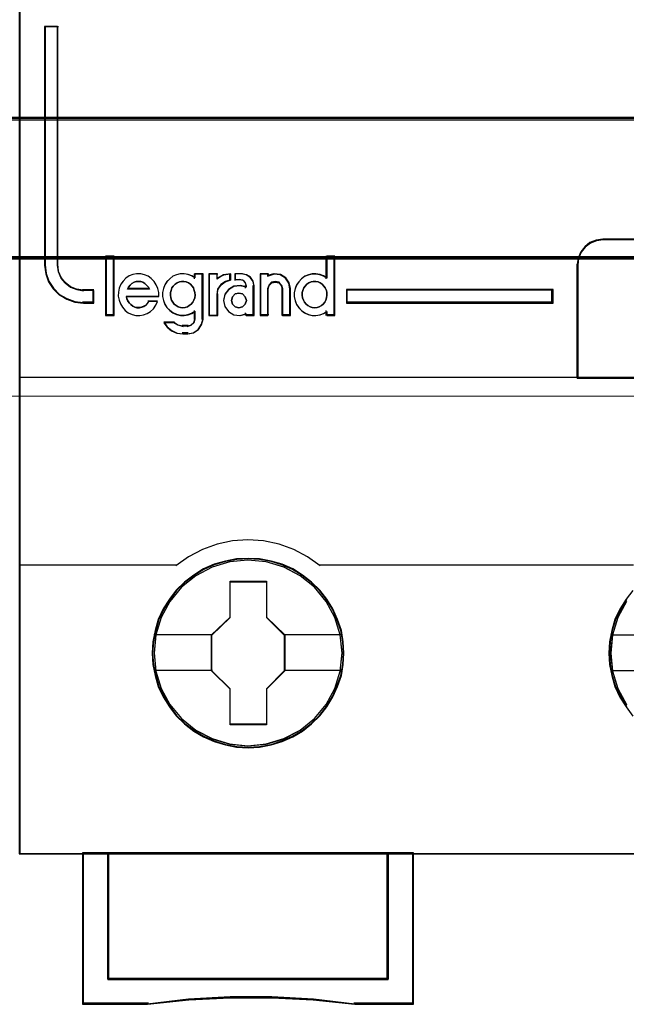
# Model space of a CAD drawing. Header units: millimetres. Extents: x -1290 to 1795, y -4192 to -1311.
# Tile 847 of 1056: x 1453.07 to 1457.85, y -2293.55 to -2285.78. Entities that reach past the tile are written whole.
import ezdxf

# ---------------------------------------------------------------- set-up
doc = ezdxf.new("R2010")
doc.units = ezdxf.units.MM
doc.layers.add('30', color=7, linetype='Continuous')
doc.layers.add('45', color=7, linetype='Continuous')
doc.layers.add('Aparatura', color=7, linetype='Continuous', lineweight=13)

# ---------------------------------------------------------------- blocks, each defined once
blk = doc.blocks.new('*U296')
at = {"layer": '45', "color": 7}
for points in [[(189.646347, -533.484912), (117.625529, -533.484912), (117.625529, -615.513475), (189.646347, -615.513475), (189.646347, -533.484912)], [(189.624863, -533.506458), (117.647013, -533.506458), (117.647013, -615.493725), (189.624863, -615.493725), (189.624863, -533.506458)], [(120.568808, -593.788097), (120.568808, -593.296821), (120.153036, -593.296821), (119.891042, -593.252661), (119.651831, -593.158822), (119.435402, -592.993223), (119.275928, -592.800024), (119.167713, -592.551626), (119.139235, -592.292188), (119.139235, -582.875135), (118.620944, -582.875135), (118.620944, -592.292188), (118.672204, -592.634425), (118.774723, -592.943543), (118.956979, -593.219541), (119.201886, -593.462419), (119.498052, -593.633538), (119.822696, -593.749457), (120.153036, -593.788097), (120.568808, -593.788097)], [(139.612395, -596.750649), (152.656635, -596.750649), (152.656635, -592.262624), (152.628715, -592.013289), (152.522619, -591.763955), (152.366267, -591.570028), (152.159659, -591.403805), (151.919546, -591.309611), (151.657098, -591.270826), (140.617517, -591.270826), (140.355068, -591.309611), (140.114956, -591.403805), (139.908348, -591.570028), (139.751995, -591.763955), (139.645899, -592.013289), (139.612395, -592.262624), (139.612395, -596.750649)], [(139.633879, -596.729103), (152.635151, -596.729103), (152.635151, -592.2749), (152.607323, -592.027445), (152.501577, -591.779989), (152.34574, -591.587523), (152.139812, -591.422553), (151.90049, -591.32907), (151.638907, -591.290576), (140.635689, -591.290576), (140.374106, -591.32907), (140.134784, -591.422553), (139.928857, -591.587523), (139.773019, -591.779989), (139.667273, -592.027445), (139.633879, -592.2749), (139.633879, -596.729103)], [(121.349385, -594.262105), (121.349385, -591.956702), (121.046822, -591.956702), (121.046822, -594.262105), (121.349385, -594.262105)], [(138.659947, -593.254838), (130.519382, -593.254838), (130.519382, -593.788097), (138.659947, -593.788097), (138.659947, -593.254838)], [(130.419124, -607.591792), (130.396734, -607.143854), (130.323963, -606.695916), (130.167227, -606.264569), (129.9881, -605.849811), (129.752996, -605.462705), (129.47311, -605.114309), (129.148442, -604.793563), (128.78459, -604.517058), (128.409543, -604.273734), (127.984116, -604.091241), (127.553092, -603.964049), (127.099676, -603.881097), (126.646261, -603.858977), (126.192846, -603.881097), (125.750626, -603.964049), (125.302808, -604.091241), (124.888577, -604.273734), (124.502334, -604.517058), (124.14408, -604.793563), (123.808217, -605.114309), (123.545124, -605.462705), (123.298824, -605.849811), (123.102904, -606.264569), (122.985352, -606.695916), (122.895788, -607.143854), (122.862202, -607.591792), (122.895788, -608.03973), (122.985352, -608.476607), (123.102904, -608.907955), (123.298824, -609.317182), (123.545124, -609.709819), (123.808217, -610.069275), (124.14408, -610.38449), (124.502334, -610.666525), (124.888577, -610.893259), (125.302808, -611.075752), (125.750626, -611.214005), (126.192846, -611.302486), (126.646261, -611.324607), (127.099676, -611.302486), (127.553092, -611.214005), (127.984116, -611.075752), (128.409543, -610.893259), (128.78459, -610.666525), (129.148442, -610.38449), (129.47311, -610.069275), (129.752996, -609.709819), (129.9881, -609.317182), (130.167227, -608.907955), (130.323963, -608.476607), (130.396734, -608.03973), (130.419124, -607.591792)], [(130.419124, -607.591792), (130.396734, -607.143854), (130.323963, -606.695916), (130.167227, -606.264569), (129.9881, -605.849811), (129.752996, -605.462705), (129.47311, -605.114309), (129.148442, -604.793563), (128.78459, -604.517058), (128.409543, -604.273734), (127.984116, -604.091241), (127.553092, -603.964049), (127.099676, -603.881097), (126.646261, -603.858977), (126.192846, -603.881097), (125.750626, -603.964049), (125.302808, -604.091241), (124.888577, -604.273734), (124.502334, -604.517058), (124.14408, -604.793563), (123.808217, -605.114309), (123.545124, -605.462705), (123.298824, -605.849811), (123.102904, -606.264569), (122.985352, -606.695916), (122.895788, -607.143854), (122.862202, -607.591792), (122.895788, -608.03973), (122.985352, -608.476607), (123.102904, -608.907955), (123.298824, -609.317182), (123.545124, -609.709819), (123.808217, -610.069275), (124.14408, -610.38449), (124.502334, -610.666525), (124.888577, -610.893259), (125.302808, -611.075752), (125.750626, -611.214005), (126.192846, -611.302486), (126.646261, -611.324607), (127.099676, -611.302486), (127.553092, -611.214005), (127.984116, -611.075752), (128.409543, -610.893259), (128.78459, -610.666525), (129.148442, -610.38449), (129.47311, -610.069275), (129.752996, -609.709819), (129.9881, -609.317182), (130.167227, -608.907955), (130.323963, -608.476607), (130.396734, -608.03973), (130.419124, -607.591792)], [(130.397641, -607.591792), (130.375377, -607.146439), (130.30302, -606.701087), (130.147175, -606.272229), (129.969067, -605.859866), (129.735299, -605.474994), (129.457005, -605.128609), (129.134183, -604.809715), (128.7724, -604.534806), (128.399485, -604.292886), (127.976477, -604.111446), (127.547904, -603.984988), (127.097066, -603.902515), (126.646229, -603.880523), (126.195392, -603.902515), (125.755686, -603.984988), (125.310415, -604.111446), (124.898539, -604.292886), (124.514492, -604.534806), (124.158275, -604.809715), (123.824322, -605.128609), (123.562725, -605.474994), (123.317825, -605.859866), (123.123019, -606.272229), (123.006135, -606.701087), (122.917081, -607.146439), (122.883686, -607.591792), (122.917081, -608.037144), (123.006135, -608.4715), (123.123019, -608.900358), (123.317825, -609.307223), (123.562725, -609.697593), (123.824322, -610.054975), (124.158275, -610.368371), (124.514492, -610.648778), (124.898539, -610.874203), (125.310415, -611.055643), (125.755686, -611.193097), (126.195392, -611.281068), (126.646229, -611.303061), (127.097066, -611.281068), (127.547904, -611.193097), (127.976477, -611.055643), (128.399485, -610.874203), (128.7724, -610.648778), (129.134183, -610.368371), (129.457005, -610.054975), (129.735299, -609.697593), (129.969067, -609.307223), (130.147175, -608.900358), (130.30302, -608.4715), (130.375377, -608.037144), (130.397641, -607.591792)], [(125.933607, -604.754924), (127.375423, -604.754924), (127.375423, -606.173435), (128.093504, -606.87715), (128.093504, -608.295661), (127.375423, -609.010457), (127.375423, -610.417886), (125.933607, -610.417886), (125.933607, -609.010457), (125.198564, -608.295661), (125.198564, -606.87715), (125.933607, -606.173435), (125.933607, -604.754924)], [(125.933607, -604.754924), (127.375423, -604.754924), (127.375423, -604.754924), (127.375423, -606.173435), (127.375423, -606.173435), (128.093504, -606.87715), (128.093504, -606.87715), (128.093504, -608.295661), (128.093504, -608.295661), (127.375423, -609.010457), (127.375423, -609.010457), (127.375423, -610.417886), (127.375423, -610.417886), (125.933607, -610.417886), (125.933607, -610.417886), (125.933607, -609.010457), (125.933607, -609.010457), (125.198564, -608.295661), (125.198564, -608.295661), (125.198564, -606.87715), (125.198564, -606.87715), (125.933607, -606.173435), (125.933607, -606.173435), (125.933607, -604.754924), (125.933607, -604.754924)], [(125.944182, -604.77647), (127.364598, -604.77647), (127.364598, -606.184187), (128.072021, -606.882547), (128.072021, -608.290264), (127.364598, -608.999621), (127.364598, -610.396341), (125.944182, -610.396341), (125.944182, -608.999621), (125.220048, -608.290264), (125.220048, -606.882547), (125.944182, -606.184187), (125.944182, -604.77647)], [(132.162351, -620.454479), (121.122769, -620.454479), (121.122769, -615.470383), (120.117648, -615.470383), (120.117648, -621.44576), (122.680707, -621.44576), (124.305653, -621.274086), (125.936183, -621.191017), (127.577881, -621.191017), (129.213995, -621.274086), (130.844525, -621.44576), (133.161888, -621.44576), (133.161888, -615.470383), (132.162351, -615.470383), (132.162351, -620.454479)], [(132.166473, -615.470383), (121.120225, -615.470383), (121.120225, -620.461834), (132.166473, -620.461834), (132.166473, -615.470383)]]:
    blk.add_lwpolyline(points, close=True, dxfattribs=at)
at = {"layer": '45', "color": 139}
for points in [[(189.646347, -533.484912), (117.625529, -533.484912), (117.625529, -615.513475), (189.646347, -615.513475), (189.646347, -533.484912)], [(124.069539, -593.974828), (124.16285, -593.963341), (124.250329, -593.934623), (124.326144, -593.888674), (124.401959, -593.825495), (124.471942, -593.750828), (124.512766, -593.676162), (124.547757, -593.578521), (124.559421, -593.480881), (124.547757, -593.371753), (124.52443, -593.285599), (124.489438, -593.187959), (124.436951, -593.113292), (124.3728, -593.038626), (124.296985, -592.986934), (124.209506, -592.952472), (124.110363, -592.935241), (124.022884, -592.935241), (123.935405, -592.952472), (123.847926, -592.986934), (123.772111, -593.038626), (123.696296, -593.113292), (123.643809, -593.187959), (123.608817, -593.285599), (123.58549, -593.371753), (123.58549, -593.480881), (123.597153, -593.578521), (123.632145, -593.676162), (123.672968, -593.750828), (123.731288, -593.825495), (123.807103, -593.888674), (123.894582, -593.934623), (123.982061, -593.963341), (124.069539, -593.974828)], [(129.273119, -593.974828), (129.360598, -593.963341), (129.448077, -593.934623), (129.535555, -593.888674), (129.599707, -593.825495), (129.663858, -593.750828), (129.704681, -593.676162), (129.739673, -593.578521), (129.751337, -593.480881), (129.751337, -593.371753), (129.728009, -593.285599), (129.687186, -593.187959), (129.628866, -593.113292), (129.564715, -593.038626), (129.4889, -592.986934), (129.401421, -592.952472), (129.313942, -592.935241), (129.214799, -592.935241), (129.127321, -592.952472), (129.039842, -592.986934), (128.964027, -593.038626), (128.899875, -593.113292), (128.847388, -593.187959), (128.800733, -593.285599), (128.777405, -593.371753), (128.777405, -593.480881), (128.789069, -593.578521), (128.82406, -593.676162), (128.864884, -593.750828), (128.934867, -593.825495), (128.999018, -593.888674), (129.086497, -593.934623), (129.173976, -593.963341), (129.273119, -593.974828)], [(126.578897, -593.683681), (126.530815, -593.541079), (126.428639, -593.428186), (126.28439, -593.398477), (126.140142, -593.428186), (126.025946, -593.541079), (125.989884, -593.683681), (126.025946, -593.832225), (126.140142, -593.933235), (126.28439, -593.974828), (126.428639, -593.933235), (126.530815, -593.832225), (126.578897, -593.683681)], [(130.345721, -607.586333), (130.272944, -606.867393), (130.065807, -606.187164), (129.718713, -605.551178), (129.259653, -604.998147), (128.699825, -604.544661), (128.056021, -604.207312), (127.361834, -603.99716), (126.639654, -603.930796), (125.917475, -603.99716), (125.228886, -604.207312), (124.585082, -604.544661), (124.019655, -604.998147), (123.560596, -605.551178), (123.2191, -606.187164), (123.006365, -606.867393), (122.939186, -607.586333), (123.006365, -608.299744), (123.2191, -608.991033), (123.560596, -609.615958), (124.019655, -610.17452), (124.585082, -610.628006), (125.228886, -610.965355), (125.917475, -611.175507), (126.639654, -611.247401), (127.361834, -611.175507), (128.056021, -610.965355), (128.699825, -610.628006), (129.259653, -610.17452), (129.718713, -609.615958), (130.065807, -608.991033), (130.272944, -608.299744), (130.345721, -607.586333)], [(130.345721, -607.591792), (130.272944, -606.872865), (130.065807, -606.19265), (129.724311, -605.556676), (129.259653, -604.998126), (128.699825, -604.544649), (128.06162, -604.207307), (127.361834, -603.997159), (126.639654, -603.930796), (125.923073, -603.997159), (125.223287, -604.207307), (124.585082, -604.544649), (124.025254, -604.998126), (123.560596, -605.556676), (123.2191, -606.19265), (123.011963, -606.872865), (122.939186, -607.591792), (123.011963, -608.305188), (123.2191, -608.990934), (123.560596, -609.621377), (124.025254, -610.174397), (124.585082, -610.627874), (125.223287, -610.970747), (125.923073, -611.180895), (126.639654, -611.252787), (127.361834, -611.180895), (128.06162, -610.970747), (128.699825, -610.627874), (129.259653, -610.174397), (129.724311, -609.621377), (130.065807, -608.990934), (130.272944, -608.305188), (130.345721, -607.591792)]]:
    blk.add_lwpolyline(points, close=True, dxfattribs=at)
for points in [[(118.620944, -582.875135), (118.620944, -592.297844)], [(118.620944, -582.875135), (119.172361, -582.875135)], [(119.127604, -582.875135), (119.127604, -592.297844)], [(140.65794, -591.270826), (140.384936, -591.310989), (140.135167, -591.408527), (139.92025, -591.580653), (139.75761, -591.781466), (139.647247, -592.039655), (139.612395, -592.297844)], [(140.613182, -591.270826), (151.659429, -591.270826)], [(121.025338, -591.935156), (121.025338, -594.281856)], [(121.025338, -591.935156), (121.370869, -591.935156)], [(121.326111, -591.935156), (121.326111, -594.281856)], [(129.706579, -591.935156), (129.706579, -592.831103)], [(129.706579, -591.935156), (130.062852, -591.935156)], [(130.018094, -591.935156), (130.018094, -594.281856)], [(118.620944, -592.254752), (118.672517, -592.605554), (118.775663, -592.922408), (118.959034, -593.205313), (119.205439, -593.454269), (119.503417, -593.62967), (119.830046, -593.74849), (120.162406, -593.788097)], [(119.127604, -592.254752), (119.156671, -592.524144), (119.267128, -592.782073), (119.429905, -592.982684), (119.650818, -593.154636), (119.894985, -593.252076), (120.162406, -593.29793)], [(123.123588, -593.531226), (123.123588, -593.373199), (123.089245, -593.215172), (123.026282, -593.068432), (122.940424, -592.93298), (122.83167, -592.81446), (122.705745, -592.729802), (122.562648, -592.66772), (122.413827, -592.633857), (122.253559, -592.628213), (122.104738, -592.656432), (121.955917, -592.718515), (121.824268, -592.803172), (121.721238, -592.921693), (121.623932, -593.045857), (121.566694, -593.192596), (121.538074, -593.356268), (121.526627, -593.514295), (121.56097, -593.672322), (121.612485, -593.819062), (121.698343, -593.954514), (121.807097, -594.073034), (121.921574, -594.168979), (122.070395, -594.231061), (122.219216, -594.270568), (122.37376, -594.281856), (122.522581, -594.253637), (122.671402, -594.197198), (122.797327, -594.112541), (122.917529, -594.010952), (123.014834, -593.869856), (123.077797, -593.723117)], [(124.559421, -592.791936), (124.426842, -592.707252), (124.276969, -592.656441), (124.127096, -592.628213), (123.977223, -592.633859), (123.821586, -592.667733), (123.683242, -592.729834), (123.556427, -592.825809), (123.446905, -592.944367), (123.36044, -593.06857), (123.308561, -593.215356), (123.273975, -593.373432), (123.273975, -593.531509), (123.308561, -593.689586), (123.36044, -593.842017), (123.446905, -593.96622), (123.556427, -594.084778), (123.683242, -594.175108), (123.821586, -594.242855), (123.977223, -594.271083), (124.127096, -594.271083), (124.276969, -594.254146), (124.426842, -594.19769), (124.559421, -594.113006)], [(124.514663, -592.628213), (124.514663, -592.831103)], [(124.514663, -592.628213), (124.870936, -592.628213)], [(124.826178, -592.628213), (124.826178, -594.436268)], [(125.092935, -592.628213), (125.092935, -594.281856)], [(125.092935, -592.628213), (125.454579, -592.628213)], [(125.961238, -592.628213), (125.670381, -592.67646), (125.409821, -592.841876)], [(125.409821, -592.628213), (125.409821, -592.841876)], [(125.916481, -592.628213), (125.916481, -592.908309)], [(126.116996, -592.628213), (126.116996, -592.897536)], [(126.417769, -592.628213), (126.116996, -592.628213)], [(126.87967, -593.132745), (126.843044, -592.940542), (126.727062, -592.772365), (126.56835, -592.670258), (126.373011, -592.628213)], [(127.114202, -592.628213), (127.114202, -594.281856)], [(127.114202, -592.628213), (127.457942, -592.628213)], [(128.315504, -593.244065), (128.26863, -593.001277), (128.128009, -592.79402), (127.911218, -592.657822), (127.659271, -592.628213), (127.413184, -592.705195)], [(127.413184, -592.628213), (127.413184, -592.743124)], [(129.751337, -592.791936), (129.618757, -592.707252), (129.480413, -592.656441), (129.319012, -592.628213), (129.169139, -592.633859), (129.019266, -592.667733), (128.875158, -592.729834), (128.748342, -592.825809), (128.63882, -592.944367), (128.552355, -593.06857), (128.500476, -593.215356), (128.46589, -593.373432), (128.46589, -593.531509), (128.500476, -593.689586), (128.552355, -593.842017), (128.63882, -593.96622), (128.748342, -594.084778), (128.875158, -594.175108), (129.019266, -594.242855), (129.169139, -594.271083), (129.319012, -594.271083), (129.480413, -594.254146), (129.618757, -594.19769), (129.751337, -594.113006)], [(139.612395, -596.750649), (139.612395, -592.254752)], [(122.756573, -593.244065), (122.715505, -593.160425), (122.645102, -593.076786), (122.580566, -593.018881), (122.492562, -592.967411), (122.416292, -592.941675), (122.328289, -592.935241), (122.228551, -592.941675), (122.152281, -592.967411), (122.064278, -593.018881), (121.999742, -593.076786), (121.935206, -593.160425), (121.88827, -593.244065)], [(125.961238, -592.865217), (125.749155, -592.930277), (125.567369, -593.060397), (125.440119, -593.249663), (125.409821, -593.468501)], [(126.116996, -592.852649), (126.333624, -592.852649)], [(126.578897, -593.132745), (126.539592, -592.995954), (126.441328, -592.885218), (126.290657, -592.852649)], [(128.014731, -593.244065), (127.966607, -593.089653), (127.864344, -592.967411), (127.707942, -592.935241), (127.563571, -592.967411), (127.461308, -593.089653), (127.413184, -593.244065)], [(120.117648, -593.254838), (120.568808, -593.254838)], [(120.52405, -593.254838), (120.52405, -593.788097)], [(121.88827, -593.199178), (122.756573, -593.199178)], [(126.578897, -593.152434), (126.333299, -593.089653), (126.081852, -593.11819), (125.877187, -593.24946), (125.725149, -593.437804), (125.678369, -593.683222), (125.725149, -593.922932), (125.877187, -594.122691), (126.081852, -594.253961), (126.333299, -594.271083), (126.578897, -594.208302)], [(126.534139, -593.089653), (126.534139, -593.193791)], [(126.834912, -593.089653), (126.834912, -594.281856)], [(127.413184, -593.199178), (127.413184, -594.281856)], [(127.969973, -593.199178), (127.969973, -594.281856)], [(128.270746, -593.199178), (128.270746, -594.281856)], [(130.519382, -593.254838), (138.659947, -593.254838)], [(130.519382, -593.254838), (130.519382, -593.788097)], [(138.61698, -593.788097), (138.61698, -593.254838)], [(120.117648, -593.74321), (120.568808, -593.74321)], [(121.838142, -593.508001), (123.123588, -593.508001)], [(121.838142, -593.508001), (121.861544, -593.611067), (121.902499, -593.702007), (121.961006, -593.780822), (122.025364, -593.847511), (122.101423, -593.908138), (122.177482, -593.950577), (122.265243, -593.974828), (122.364705, -593.974828), (122.452466, -593.950577), (122.540226, -593.920264), (122.616285, -593.871762), (122.680643, -593.805073), (122.733299, -593.714132)], [(122.688541, -593.694732), (123.07883, -593.694732)], [(125.092935, -594.281856), (125.454579, -594.281856), (125.454579, -593.425409)], [(130.519382, -593.74321), (138.659947, -593.74321)], [(124.514663, -594.073579), (124.514663, -594.436268)], [(126.534139, -594.166945), (126.534139, -594.281856)], [(129.706579, -594.073579), (129.706579, -594.281856)], [(121.025338, -594.238764), (121.370869, -594.238764)], [(123.318733, -594.529633), (123.460427, -594.717307), (123.637545, -594.874711), (123.855991, -594.97763), (124.092149, -595.001846)], [(123.318733, -594.529633), (123.746618, -594.529633)], [(123.70186, -594.529633), (123.87812, -594.646938), (124.092149, -594.70559)], [(124.242535, -595.001846), (124.475941, -594.96048), (124.679424, -594.824563), (124.811089, -594.623643), (124.870936, -594.393176)], [(124.242535, -594.70559), (124.397745, -594.654584), (124.507685, -594.552571), (124.559421, -594.393176)], [(126.534139, -594.238764), (126.87967, -594.238764)], [(127.114202, -594.238764), (127.457942, -594.238764)], [(127.969973, -594.238764), (128.315504, -594.238764)], [(129.706579, -594.238764), (130.062852, -594.238764)], [(124.047391, -594.662499), (124.285503, -594.662499)], [(124.285503, -594.958754), (124.047391, -594.958754)], [(117.625529, -596.707557), (189.646347, -596.707557)], [(129.489951, -604.155232), (128.985135, -603.799626), (128.441055, -603.507112), (127.863321, -603.294895), (127.257542, -603.168712), (126.634935, -603.122828), (126.029156, -603.168712), (125.423376, -603.294895), (124.845643, -603.507112), (124.295954, -603.799626), (123.796747, -604.155232)], [(117.625529, -604.11214), (123.841505, -604.11214)], [(129.445193, -604.11214), (135.661169, -604.11214)], [(135.616411, -604.11214), (141.832387, -604.11214)], [(141.558847, -605.556565), (141.211764, -606.192551), (141.004633, -606.878309), (140.931858, -607.59725), (141.004633, -608.30513), (141.211764, -608.996419), (141.558847, -609.626875)], [(141.558639, -605.556676), (141.217143, -606.19265), (141.004408, -606.872865), (140.937229, -607.591792), (141.004408, -608.305188), (141.217143, -608.990934), (141.558639, -609.621377)], [(120.117648, -615.470383), (120.117648, -621.44576)], [(121.120225, -615.470383), (121.120225, -620.461834)], [(132.121715, -620.461834), (132.121715, -615.470383)], [(133.11892, -615.470383), (133.11892, -621.44576)], [(121.120225, -620.418742), (132.166473, -620.418742)], [(130.852381, -621.44576), (129.218628, -621.24611), (127.579281, -621.149505), (125.934338, -621.149505), (124.300586, -621.24611), (122.672429, -621.44576)], [(122.717186, -621.402668), (120.117648, -621.402668)], [(133.161888, -621.402668), (130.809413, -621.402668)]]:
    blk.add_lwpolyline(points, dxfattribs=at)
at = {"layer": '45', "color": 1}
for points in [[(120.568808, -593.788097), (120.568808, -593.296821), (120.153036, -593.296821), (119.891042, -593.252661), (119.651831, -593.158822), (119.435402, -592.993223), (119.275928, -592.800024), (119.167713, -592.551626), (119.139235, -592.292188), (119.139235, -582.875135), (118.620944, -582.875135), (118.620944, -592.292188), (118.672204, -592.634425), (118.774723, -592.943543), (118.956979, -593.219541), (119.201886, -593.462419), (119.498052, -593.633538), (119.822696, -593.749457), (120.153036, -593.788097), (120.568808, -593.788097)], [(120.547324, -593.766551), (120.547324, -593.277215), (120.140723, -593.277215), (119.884509, -593.233229), (119.650575, -593.139761), (119.43892, -592.974816), (119.282963, -592.78238), (119.177136, -592.534963), (119.149286, -592.276549), (119.149286, -582.89668), (118.642428, -582.89668), (118.642428, -592.276549), (118.692557, -592.617435), (118.792815, -592.925332), (118.97105, -593.20024), (119.210555, -593.44216), (119.500188, -593.612603), (119.817671, -593.728064), (120.140723, -593.766551), (120.547324, -593.766551)], [(138.659947, -593.254838), (130.519382, -593.254838), (130.519382, -593.788097), (138.659947, -593.788097), (138.659947, -593.254838)]]:
    blk.add_lwpolyline(points, close=True, dxfattribs=at)
at = {"layer": '45', "color": 59}
for points in [[(139.612395, -596.750649), (152.656635, -596.750649), (152.656635, -592.262624), (152.628715, -592.013289), (152.522619, -591.763955), (152.366267, -591.570028), (152.159659, -591.403805), (151.919546, -591.309611), (151.657098, -591.270826), (140.617517, -591.270826), (140.355068, -591.309611), (140.114956, -591.403805), (139.908348, -591.570028), (139.751995, -591.763955), (139.645899, -592.013289), (139.612395, -592.262624), (139.612395, -596.750649)], [(121.370869, -594.281856), (121.370869, -591.935156), (121.025338, -591.935156), (121.025338, -594.281856), (121.370869, -594.281856)], [(128.551748, -593.077702), (128.500233, -593.22332), (128.46589, -593.380141), (128.46589, -593.536961), (128.500233, -593.693781), (128.551748, -593.845), (128.637606, -593.968216), (128.74636, -594.085831), (128.872285, -594.175442), (129.015382, -594.242651), (129.164203, -594.270654), (129.313024, -594.270654), (129.473292, -594.253852), (129.610665, -594.197845), (129.742315, -594.113834), (129.742315, -594.281856), (130.062852, -594.281856), (130.062852, -591.935156), (129.742315, -591.935156), (129.742315, -592.803267), (129.610665, -592.719256), (129.473292, -592.66885), (129.313024, -592.640846), (129.164203, -592.646447), (129.015382, -592.680051), (128.872285, -592.741659), (128.74636, -592.836871), (128.637606, -592.954486), (128.551748, -593.077702)], [(121.538074, -593.356268), (121.526627, -593.514295), (121.56097, -593.672322), (121.612485, -593.819062), (121.698343, -593.954514), (121.807097, -594.073034), (121.921574, -594.168979), (122.070395, -594.231061), (122.219216, -594.270568), (122.37376, -594.281856), (122.522581, -594.253637), (122.671402, -594.197198), (122.797327, -594.112541), (122.917529, -594.010952), (123.014834, -593.869856), (123.077797, -593.723117), (122.722917, -593.723117), (122.671402, -593.807774), (122.608439, -593.869856), (122.534029, -593.915007), (122.448171, -593.943226), (122.362313, -593.965801), (122.265007, -593.965801), (122.179149, -593.943226), (122.104738, -593.903719), (122.030328, -593.847281), (121.967365, -593.785199), (121.910126, -593.711829), (121.870059, -593.627171), (121.847164, -593.531226), (123.123588, -593.531226), (123.123588, -593.373199), (123.089245, -593.215172), (123.026282, -593.068432), (122.940424, -592.93298), (122.83167, -592.81446), (122.705745, -592.729802), (122.562648, -592.66772), (122.413827, -592.633857), (122.253559, -592.628213), (122.104738, -592.656432), (121.955917, -592.718515), (121.824268, -592.803172), (121.721238, -592.921693), (121.623932, -593.045857), (121.566694, -593.192596), (121.538074, -593.356268)], [(123.308318, -593.210425), (123.273975, -593.367174), (123.273975, -593.523924), (123.308318, -593.680673), (123.359833, -593.831824), (123.445691, -593.954984), (123.554445, -594.072546), (123.68037, -594.162117), (123.817743, -594.229295), (123.972288, -594.257286), (124.121108, -594.257286), (124.269929, -594.240492), (124.41875, -594.18451), (124.550399, -594.100537), (124.550399, -594.425232), (124.504608, -594.565187), (124.407302, -594.654758), (124.269929, -594.699543), (124.069594, -594.699543), (123.874982, -594.654758), (123.714713, -594.565187), (123.319766, -594.565187), (123.457139, -594.738731), (123.628855, -594.884284), (123.840638, -594.979453), (124.069594, -595.001846), (124.269929, -595.001846), (124.49316, -594.962658), (124.687772, -594.8339), (124.813697, -594.643561), (124.870936, -594.425232), (124.870936, -592.628213), (124.550399, -592.628213), (124.550399, -592.790561), (124.41875, -592.706588), (124.269929, -592.656204), (124.121108, -592.628213), (123.972288, -592.633812), (123.817743, -592.667401), (123.68037, -592.728981), (123.554445, -592.82415), (123.445691, -592.941712), (123.359833, -593.064872), (123.308318, -593.210425)], [(125.092935, -592.628213), (125.092935, -594.281856), (125.427349, -594.281856), (125.427349, -593.446569), (125.456684, -593.237747), (125.579889, -593.057144), (125.755897, -592.93298), (125.961238, -592.870898), (125.961238, -592.628213), (125.679627, -592.66772), (125.427349, -592.803172), (125.427349, -592.628213), (125.092935, -592.628213)], [(125.874735, -593.260322), (125.724573, -593.446569), (125.678369, -593.689254), (125.724573, -593.926294), (125.874735, -594.123828), (126.076877, -594.253637), (126.325223, -594.270568), (126.567794, -594.208486), (126.567794, -594.281856), (126.87967, -594.281856), (126.87967, -593.102295), (126.845017, -592.921693), (126.735283, -592.763665), (126.58512, -592.66772), (126.400305, -592.628213), (126.134632, -592.628213), (126.134632, -592.85961), (126.313672, -592.85961), (126.446509, -592.88783), (126.533141, -592.983775), (126.567794, -593.102295), (126.567794, -593.164377), (126.325223, -593.102295), (126.076877, -593.130514), (125.874735, -593.260322)], [(127.114202, -592.628213), (127.114202, -594.281856), (127.426078, -594.281856), (127.426078, -593.215172), (127.472282, -593.07972), (127.570465, -592.972487), (127.709077, -592.944268), (127.85924, -592.972487), (127.957423, -593.07972), (128.003627, -593.215172), (128.003627, -594.281856), (128.315504, -594.281856), (128.315504, -593.215172), (128.2693, -592.983775), (128.130688, -592.786241), (127.916995, -592.656432), (127.668649, -592.628213), (127.426078, -592.701583), (127.426078, -592.628213), (127.114202, -592.628213)], [(122.715505, -593.160425), (122.756573, -593.244065), (121.88827, -593.244065), (121.935206, -593.160425), (121.999742, -593.076786), (122.064278, -593.018881), (122.152281, -592.967411), (122.228551, -592.941675), (122.328289, -592.935241), (122.416292, -592.941675), (122.492562, -592.967411), (122.580566, -593.018881), (122.645102, -593.076786), (122.715505, -593.160425)], [(122.756573, -593.244065), (121.88827, -593.244065), (121.935206, -593.160425), (121.999742, -593.076786), (122.064278, -593.018881), (122.152281, -592.967411), (122.228551, -592.941675), (122.328289, -592.935241), (122.416292, -592.941675), (122.492562, -592.967411), (122.580566, -593.018881), (122.645102, -593.076786), (122.715505, -593.160425), (122.756573, -593.244065)], [(123.935405, -592.952472), (124.022884, -592.935241), (124.110363, -592.935241), (124.209506, -592.952472), (124.296985, -592.986934), (124.3728, -593.038626), (124.436951, -593.113292), (124.489438, -593.187959), (124.52443, -593.285599), (124.547757, -593.371753), (124.559421, -593.480881), (124.547757, -593.578521), (124.512766, -593.676162), (124.471942, -593.750828), (124.401959, -593.825495), (124.326144, -593.888674), (124.250329, -593.934623), (124.16285, -593.963341), (124.069539, -593.974828), (123.982061, -593.963341), (123.894582, -593.934623), (123.807103, -593.888674), (123.731288, -593.825495), (123.672968, -593.750828), (123.632145, -593.676162), (123.597153, -593.578521), (123.58549, -593.480881), (123.58549, -593.371753), (123.608817, -593.285599), (123.643809, -593.187959), (123.696296, -593.113292), (123.772111, -593.038626), (123.847926, -592.986934), (123.935405, -592.952472)], [(123.696296, -593.113292), (123.772111, -593.038626), (123.847926, -592.986934), (123.935405, -592.952472), (124.022884, -592.935241), (124.110363, -592.935241), (124.209506, -592.952472), (124.296985, -592.986934), (124.3728, -593.038626), (124.436951, -593.113292), (124.489438, -593.187959), (124.52443, -593.285599), (124.547757, -593.371753), (124.559421, -593.480881), (124.547757, -593.578521), (124.512766, -593.676162), (124.471942, -593.750828), (124.401959, -593.825495), (124.326144, -593.888674), (124.250329, -593.934623), (124.16285, -593.963341), (124.069539, -593.974828), (123.982061, -593.963341), (123.894582, -593.934623), (123.807103, -593.888674), (123.731288, -593.825495), (123.672968, -593.750828), (123.632145, -593.676162), (123.597153, -593.578521), (123.58549, -593.480881), (123.58549, -593.371753), (123.608817, -593.285599), (123.643809, -593.187959), (123.696296, -593.113292)], [(125.114419, -592.649759), (125.114419, -594.262105), (125.432285, -594.262105), (125.432285, -593.447678), (125.460168, -593.244071), (125.577276, -593.067979), (125.744574, -592.946915), (125.939755, -592.886383), (125.939755, -592.649759), (125.672078, -592.688279), (125.432285, -592.820349), (125.432285, -592.649759), (125.114419, -592.649759)], [(127.133895, -592.649759), (127.133895, -594.262105), (127.435081, -594.262105), (127.435081, -593.22206), (127.479702, -593.08999), (127.574519, -592.985435), (127.70838, -592.957921), (127.853396, -592.985435), (127.948213, -593.08999), (127.992834, -593.22206), (127.992834, -594.262105), (128.29402, -594.262105), (128.29402, -593.22206), (128.2494, -592.996441), (128.115539, -592.80384), (127.909171, -592.677274), (127.669337, -592.649759), (127.435081, -592.721297), (127.435081, -592.649759), (127.133895, -592.649759)], [(129.4889, -592.986934), (129.564715, -593.038626), (129.628866, -593.113292), (129.687186, -593.187959), (129.728009, -593.285599), (129.751337, -593.371753), (129.751337, -593.480881), (129.739673, -593.578521), (129.704681, -593.676162), (129.663858, -593.750828), (129.599707, -593.825495), (129.535555, -593.888674), (129.448077, -593.934623), (129.360598, -593.963341), (129.273119, -593.974828), (129.173976, -593.963341), (129.086497, -593.934623), (128.999018, -593.888674), (128.934867, -593.825495), (128.864884, -593.750828), (128.82406, -593.676162), (128.789069, -593.578521), (128.777405, -593.480881), (128.777405, -593.371753), (128.800733, -593.285599), (128.847388, -593.187959), (128.899875, -593.113292), (128.964027, -593.038626), (129.039842, -592.986934), (129.127321, -592.952472), (129.214799, -592.935241), (129.313942, -592.935241), (129.401421, -592.952472), (129.4889, -592.986934)], [(128.899875, -593.113292), (128.964027, -593.038626), (129.039842, -592.986934), (129.127321, -592.952472), (129.214799, -592.935241), (129.313942, -592.935241), (129.401421, -592.952472), (129.4889, -592.986934), (129.564715, -593.038626), (129.628866, -593.113292), (129.687186, -593.187959), (129.728009, -593.285599), (129.751337, -593.371753), (129.751337, -593.480881), (129.739673, -593.578521), (129.704681, -593.676162), (129.663858, -593.750828), (129.599707, -593.825495), (129.535555, -593.888674), (129.448077, -593.934623), (129.360598, -593.963341), (129.273119, -593.974828), (129.173976, -593.963341), (129.086497, -593.934623), (128.999018, -593.888674), (128.934867, -593.825495), (128.864884, -593.750828), (128.82406, -593.676162), (128.789069, -593.578521), (128.777405, -593.480881), (128.777405, -593.371753), (128.800733, -593.285599), (128.847388, -593.187959), (128.899875, -593.113292)], [(126.530815, -593.541079), (126.578897, -593.683681), (126.530815, -593.832225), (126.428639, -593.933235), (126.28439, -593.974828), (126.140142, -593.933235), (126.025946, -593.832225), (125.989884, -593.683681), (126.025946, -593.541079), (126.140142, -593.428186), (126.28439, -593.398477), (126.428639, -593.428186), (126.530815, -593.541079)], [(126.530815, -593.541079), (126.578897, -593.683681), (126.530815, -593.832225), (126.428639, -593.933235), (126.28439, -593.974828), (126.140142, -593.933235), (126.025946, -593.832225), (125.989884, -593.683681), (126.025946, -593.541079), (126.140142, -593.428186), (126.28439, -593.398477), (126.428639, -593.428186), (126.530815, -593.541079)], [(138.638464, -593.276384), (130.540866, -593.276384), (130.540866, -593.766551), (138.638464, -593.766551), (138.638464, -593.276384)], [(132.162351, -620.454479), (121.122769, -620.454479), (121.122769, -615.470383), (120.117648, -615.470383), (120.117648, -621.44576), (122.680707, -621.44576), (124.305653, -621.274086), (125.936183, -621.191017), (127.577881, -621.191017), (129.213995, -621.274086), (130.844525, -621.44576), (133.161888, -621.44576), (133.161888, -615.470383), (132.162351, -615.470383), (132.162351, -620.454479)], [(132.144159, -620.440082), (121.140942, -620.440082), (121.140942, -615.491929), (120.139132, -615.491929), (120.139132, -621.424214), (122.693748, -621.424214), (124.313342, -621.253778), (125.938501, -621.171309), (127.574791, -621.171309), (129.205516, -621.253778), (130.830675, -621.424214), (133.140404, -621.424214), (133.140404, -615.491929), (132.144159, -615.491929), (132.144159, -620.440082)], [(132.166473, -615.470383), (121.120225, -615.470383), (121.120225, -620.461834), (132.166473, -620.461834), (132.166473, -615.470383)], [(132.144989, -615.491929), (121.141709, -615.491929), (121.141709, -620.440288), (132.144989, -620.440288), (132.144989, -615.491929)]]:
    blk.add_lwpolyline(points, close=True, dxfattribs=at)
at = {"layer": '45', "color": 7}
for points in [[(141.80447, -605.119671), (141.541377, -605.46806), (141.295077, -605.86069), (141.099157, -606.269909), (140.976007, -606.701248), (140.886444, -607.149177), (140.858455, -607.597106), (140.886444, -608.045036), (140.976007, -608.481905), (141.099157, -608.913244), (141.295077, -609.327993), (141.541377, -609.715093), (141.80447, -610.074542)], [(141.80447, -605.119671), (141.541377, -605.46806), (141.295077, -605.86069), (141.099157, -606.269909), (140.976007, -606.701248), (140.886444, -607.149177), (140.858455, -607.597106), (140.886444, -608.045036), (140.976007, -608.481905), (141.099157, -608.913244), (141.295077, -609.327993), (141.541377, -609.715093), (141.80447, -610.074542)], [(141.558978, -605.480742), (141.314078, -605.871201), (141.119272, -606.278158), (140.996823, -606.707113), (140.907768, -607.152566), (140.879939, -607.59802), (140.907768, -608.043473), (140.996823, -608.477927), (141.119272, -608.906882), (141.314078, -609.319339), (141.558978, -609.704298)], [(122.933815, -606.861029), (125.243322, -606.861029)], [(128.048747, -606.861029), (130.345721, -606.861029)], [(140.931858, -606.866416), (143.234204, -606.866416)], [(122.933815, -608.26869), (125.243322, -608.26869)], [(128.048747, -608.26869), (130.345721, -608.26869)], [(140.931858, -608.274076), (143.234204, -608.274076)]]:
    blk.add_lwpolyline(points, dxfattribs=at)
blk = doc.blocks.new('*U312')
at = {"layer": '30', "color": 7}
for points in [[(548.842747, -712.390705), (117.158256, -712.390705), (117.158256, -713.905613), (117.158256, -734.976603), (117.158256, -736.491511), (548.842747, -736.491511), (548.842747, -734.976603), (548.842747, -713.905613), (548.842747, -712.390705)], [(117.158256, -736.403532), (548.842747, -736.403532), (117.158256, -736.403532)], [(548.842747, -736.403532), (117.158256, -736.403532), (117.158256, -737.881379), (117.158256, -739.442877), (117.158256, -741.980311), (548.842747, -741.980311), (548.842747, -739.442877), (548.842747, -737.881379), (548.842747, -736.403532)], [(548.79978, -736.446624), (117.201224, -736.446624), (117.201224, -737.901632), (117.201224, -739.438998), (117.201224, -741.937219), (548.79978, -741.937219), (548.79978, -739.438998), (548.79978, -737.901632), (548.79978, -736.446624)], [(117.158256, -741.892332), (548.842747, -741.892332), (117.158256, -741.892332)]]:
    blk.add_lwpolyline(points, close=True, dxfattribs=at)

msp = doc.modelspace()

# ---------------------------------------------------------------- linework, layer by layer
at = {"layer": 'Aparatura', "color": 7, "lineweight": 13}
msp.add_lwpolyline([(1428.3433, -2279.7538), (1514.6895, -2279.7538), (1514.6895, -2288.7503), (1428.3433, -2288.7503), (1428.3433, -2279.7538)], close=True, dxfattribs=at)
msp.add_lwpolyline([(1428.3433, -2288.7499), (1514.6895, -2288.7499)], dxfattribs=at)

# ---------------------------------------------------------------- block references
at = {"layer": 'Aparatura', "color": 7, "lineweight": 13, "xscale": 0.2, "yscale": 0.2, "zscale": 0.2}
for name, p in [('*U296', (1429.5427, -2169.2591)), ('*U312', (1404.8289, -2139.2723))]:
    msp.add_blockref(name, p, dxfattribs=at)

doc.saveas('drawing.dxf')
